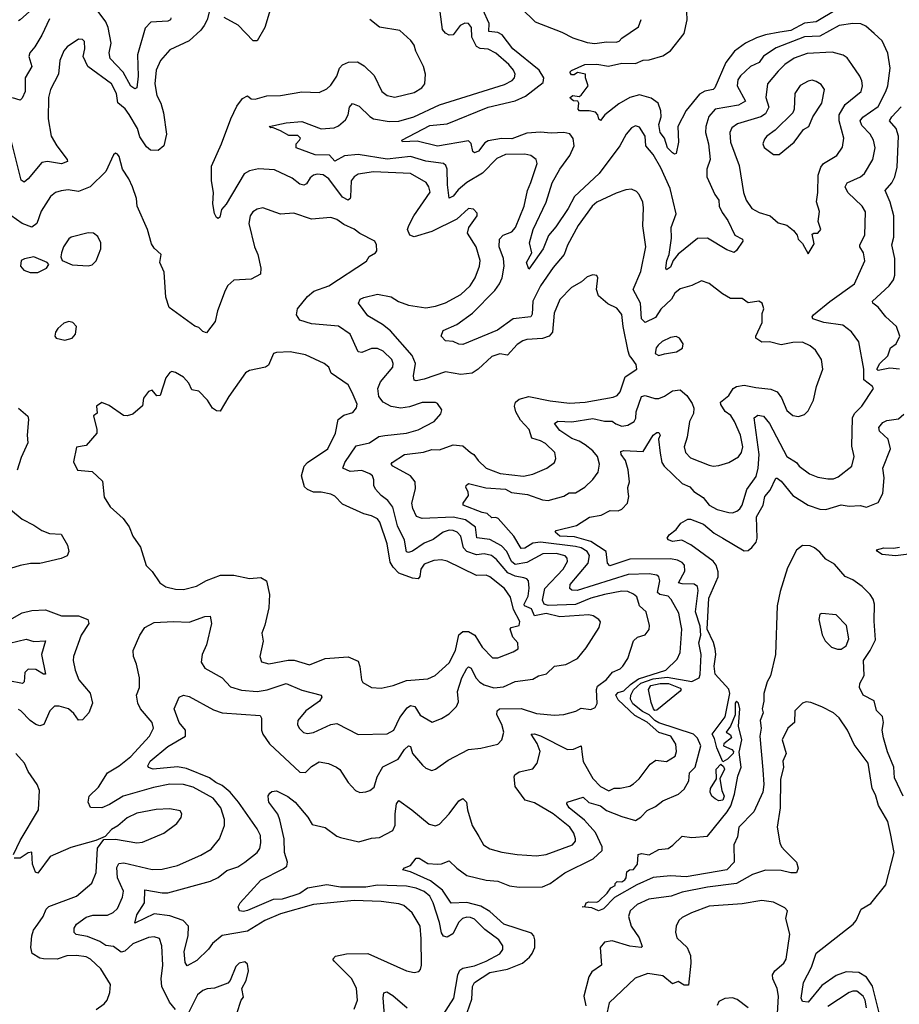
# Model space of a CAD drawing. Extents: x 1954683 to 2060285, y 904798 to 1016299.
# Tile 321 of 472: x 1986162 to 1990694, y 990573 to 995645. Entities that reach past the tile are written whole.
import ezdxf

# ---------------------------------------------------------------- set-up
doc = ezdxf.new("R2010")
doc.units = 0

msp = doc.modelspace()

# ---------------------------------------------------------------- linework, layer by layer
at = {"layer": '0CON10XD'}
for points in [[(1986309.3, 995775), (1986165, 995644.2), (1986155, 995639.4)], [(1987457.3, 995712.7), (1987424.7, 995605), (1987385, 995536), (1987365, 995536), (1987287.4, 995617.4), (1987215.9, 995655.9)], [(1987142.5, 995705), (1987128, 995645), (1987112, 995615), (1987095, 995592), (1987035, 995537.1), (1986935, 995490), (1986887.3, 995435), (1986865.3, 995384.7), (1986858.7, 995315), (1986868.9, 995255), (1986889.4, 995215), (1986902.3, 995165), (1986918.5, 995055), (1986905, 994996.2), (1986875, 994970.8), (1986835, 994972.5), (1986815, 994991.1), (1986781.5, 995041.5), (1986768.4, 995085), (1986725, 995157.5), (1986705, 995185.9), (1986667.3, 995217.3), (1986660.7, 995265), (1986634.5, 995314.5), (1986512.9, 995405), (1986489.4, 995455), (1986496.9, 995495), (1986495, 995532.5), (1986485, 995542.5), (1986465, 995544.2), (1986406.7, 995505), (1986388.8, 995485), (1986368.6, 995435), (1986361.8, 995365), (1986321.3, 995285), (1986310.9, 995245), (1986308.6, 995135), (1986324.7, 995045), (1986353.4, 994995), (1986406, 994925), (1986407.5, 994915), (1986376.4, 994903.6), (1986305, 994915.3), (1986275, 994908.9), (1986205, 994825.8), (1986185, 994808), (1986169.5, 994819.5), (1986111.7, 995051.7)], [(1986940, 995655), (1986939.4, 995645), (1986925, 995637.9), (1986836.9, 995633.1), (1986808.1, 995601.9), (1986769.2, 995465), (1986772.5, 995355), (1986765.3, 995294.7), (1986755, 995288.6), (1986735, 995303.1), (1986694.9, 995374.9), (1986627.9, 995445), (1986622.1, 995475), (1986632.3, 995525), (1986618.1, 995605), (1986605.2, 995635), (1986555, 995701.9)], [(1989232.7, 993562.7), (1989265, 993552), (1989295, 993556.8), (1989328.1, 993575), (1989337.1, 993592.9), (1989338.2, 993625), (1989366.4, 993703.6), (1989385, 993709.2), (1989435, 993694.7), (1989455, 993694.7), (1989484.3, 993705.7), (1989525, 993732.9), (1989565, 993738.9), (1989598.6, 993708.6), (1989627.4, 993667.4), (1989635.4, 993644.6), (1989634.1, 993615.9), (1989613.8, 993575), (1989600.8, 993495), (1989585.4, 993445), (1989592.2, 993415), (1989618.5, 993388.5), (1989715, 993350.5), (1989735, 993345.6), (1989765, 993348.9), (1989815.4, 993364.6), (1989865, 993393.3), (1989881.1, 993415), (1989887.6, 993445), (1989875.3, 993505), (1989844.6, 993575), (1989825.7, 993605.7), (1989797.4, 993627.4), (1989773.7, 993663.7), (1989773.1, 993675), (1989815, 993708.9), (1989838.6, 993745), (1989855, 993755.4), (1989895, 993762.3), (1989955, 993751.1), (1990032.4, 993742.4), (1990065, 993727.8), (1990087.8, 993697.8), (1990115, 993632.9), (1990145, 993605.6), (1990175, 993601.9), (1990205, 993611.1), (1990225, 993630.8), (1990251.8, 993685), (1990268.2, 993755), (1990300, 993845), (1990294, 993894), (1990262.7, 993942.7), (1990235.2, 993965.2), (1990195, 993983.9), (1990145, 993983.1), (1990085, 993970.5), (1990025, 993986.4), (1989985, 993984.4), (1989954.5, 994004.5), (1989954, 994015), (1989988, 994085), (1989988, 994132), (1989996.7, 994155), (1989987.5, 994185), (1989970, 994195), (1989915, 994186.7), (1989885, 994209.4), (1989825, 994208.4), (1989783.1, 994233.1), (1989715, 994287.1), (1989675, 994300.5), (1989625, 994275.6), (1989565, 994259.5), (1989537, 994237), (1989520, 994205), (1989465.2, 994154.8), (1989438.3, 994111.7), (1989385, 994084.8), (1989365.2, 994105), (1989360.3, 994185), (1989323.1, 994255), (1989362.7, 994347.3), (1989387.7, 994475), (1989373.1, 994583.1), (1989376.8, 994676.8), (1989372.5, 994705), (1989354.1, 994744.1), (1989340.5, 994760.5), (1989315, 994772), (1989285, 994769.2), (1989235, 994752.2), (1989135, 994704.6), (1989111.8, 994685), (1989039.7, 994585), (1988985, 994484.4), (1988967.8, 994435), (1988910.7, 994369.3), (1988845.5, 994274.5), (1988805.8, 994195), (1988802.4, 994127.6), (1988795.9, 994114.1), (1988705, 994104.1), (1988623.8, 994046.2), (1988445, 993971.9), (1988425, 993973.1), (1988395, 993987.5), (1988355, 993991.2), (1988333.3, 994015), (1988343.8, 994045), (1988415, 994075.5), (1988495, 994133.8), (1988609.7, 994250.3), (1988633.6, 994285), (1988647.3, 994315), (1988657.5, 994375), (1988654.8, 994415), (1988631.8, 994475), (1988633.6, 994515), (1988653.1, 994535), (1988696.7, 994553.3), (1988716.4, 994575), (1988760.3, 994685), (1988778.5, 994765), (1988795.8, 994805.8), (1988828.9, 994905), (1988822.5, 994925), (1988796.2, 994945), (1988765, 994953.1), (1988665, 994950.9), (1988620.4, 994929.6), (1988546.1, 994853.9), (1988465, 994806.3), (1988420.5, 994769.5), (1988395, 994736.4), (1988375, 994726.2), (1988366.3, 994795), (1988365.2, 994875.2), (1988357.9, 994895), (1988345, 994905.3), (1988255, 994917.3), (1988175, 994940.8), (1988055, 994927.3), (1987905, 994951.2), (1987835, 994943.8), (1987785, 994916.9), (1987757.4, 994947.4), (1987685, 994948.8), (1987586.7, 994985), (1987586, 995005), (1987603.3, 995025), (1987608.8, 995035), (1987595, 995049.2), (1987548.7, 995048.7), (1987505, 995073.3), (1987465, 995090), (1987455, 995087.5), (1987447.5, 995095), (1987535, 995113.2), (1987615, 995120.9), (1987715, 995082.7), (1987782.2, 995087.8), (1987805, 995098.8), (1987840.6, 995129.4), (1987853.4, 995155), (1987861.1, 995195), (1987876.9, 995213.1), (1987910.3, 995200.3), (1987965.8, 995145.8), (1987984.8, 995134.8), (1988065, 995120.7), (1988115, 995123.3), (1988193.1, 995145), (1988325, 995206.8), (1988659.1, 995310.9), (1988698.5, 995331.5), (1988711.2, 995345), (1988715.4, 995365), (1988705.3, 995385.3), (1988681.5, 995415), (1988615, 995473.4), (1988575, 995494.1), (1988535, 995497.3), (1988515, 995507.1), (1988491.1, 995555), (1988490, 995605), (1988475, 995625.6), (1988455, 995627.8), (1988430.8, 995615), (1988395, 995567.8), (1988375, 995565.4), (1988355, 995575.5), (1988340.4, 995595), (1988329.1, 995685)], [(1989253.9, 994995), (1989147.2, 994852.8), (1989020.5, 994735), (1988987.9, 994672.1), (1988925, 994578.5), (1988886.8, 994533.2), (1988859, 994465), (1988785, 994360), (1988772.7, 994395), (1988800, 994445), (1988788.8, 994495), (1988807.7, 994565), (1988875.3, 994705), (1988905.5, 994804.5), (1988944.7, 994875), (1988997.1, 994945), (1989019.1, 994995), (1989014, 995034), (1988996.6, 995056.6), (1988965, 995063.9), (1988900.7, 995060.7), (1988845.2, 995065.2), (1988775, 995060.4), (1988697.7, 995032.3), (1988645, 995032.5), (1988575, 995021.2), (1988558.3, 995011.7), (1988525, 994967.9), (1988505, 994959.4), (1988496.6, 994966.6), (1988488.3, 995008.3), (1988475, 995021.5), (1988315, 994993.6), (1988209.3, 995019.3), (1988135, 995016.2), (1988130, 995025), (1988275, 995099.5), (1988365, 995109.6), (1988575, 995195.2), (1988715, 995227.8), (1988768, 995252), (1988859, 995321), (1988862.1, 995345), (1988839.2, 995385), (1988702.9, 995495), (1988648, 995568), (1988625, 995579.2), (1988579.3, 995585), (1988580.8, 995625), (1988547.5, 995697.5)], [(1988745, 995704.5), (1988817.1, 995635), (1988955, 995581.5), (1989011.3, 995551.3), (1989085, 995527.3), (1989125, 995521.9), (1989185, 995531.6), (1989235, 995530), (1989250, 995535), (1989265, 995550), (1989350.6, 995609.4), (1989364.5, 995645.5)], [(1990371.9, 995698.1), (1990265.4, 995634.6), (1990205, 995627.3), (1990135, 995589.2), (1990079, 995581), (1990005, 995567.5), (1989958, 995552), (1989901.5, 995525), (1989845, 995482.8), (1989800, 995425), (1989743.5, 995295), (1989734.2, 995285.8), (1989692.8, 995277.2), (1989665, 995262.4), (1989595, 995177.9), (1989552.1, 995095), (1989556.2, 995015), (1989543.9, 994956.1), (1989535, 994953.3), (1989525, 994959.2), (1989499.4, 994985), (1989484.5, 995034.5), (1989461.8, 995065), (1989454.8, 995105), (1989466.2, 995145), (1989465.6, 995175.6), (1989451.3, 995215), (1989415, 995241.9), (1989355, 995257.9), (1989305, 995244.1), (1989248.9, 995211.1), (1989176, 995155), (1989155, 995126.2), (1989145, 995133.3), (1989140, 995155), (1989128.7, 995168.7), (1989095.4, 995175.4), (1989046.2, 995176.2), (1989040, 995185), (1989042.5, 995215), (1989037.5, 995225), (1989015, 995228), (1988999.2, 995239.2), (1988997.5, 995245), (1989011.2, 995255), (1989045, 995250), (1989055, 995256.2), (1989091.2, 995305), (1989077.5, 995345), (1989077.5, 995365), (1989036, 995374), (1989018.9, 995361.1), (1989005, 995361.8), (1988995.8, 995375), (1989005, 995384.2), (1989074.2, 995414.2), (1989135, 995416.8), (1989195, 995406.2), (1989265, 995421.8), (1989335, 995420.3), (1989375, 995437.3), (1989405, 995438.8), (1989475, 995458.9), (1989515, 995485.7), (1989585.5, 995575), (1989600.4, 995645), (1989599.5, 995685)], [(1986315, 995649.6), (1986275.2, 995565), (1986239.4, 995505), (1986214.1, 995475), (1986208.2, 995455), (1986224.7, 995405), (1986189.5, 995345), (1986190, 995275), (1986175, 995240.6), (1986165, 995231.1), (1986125, 995243.3)], [(1987793.3, 991795), (1987812, 991782), (1987855, 991716.2), (1987891.2, 991675), (1987915, 991664.2), (1987945, 991667.5), (1987966.7, 991675), (1987988.1, 991691.9), (1988003.1, 991745), (1988033.1, 991796.9), (1988111.8, 991835), (1988143.8, 991886.2), (1988165, 991904.4), (1988175, 991901.2), (1988185.6, 991865), (1988237.5, 991805), (1988255, 991789.2), (1988285, 991777.5), (1988305, 991784.3), (1988368.9, 991831.1), (1988475, 991886.5), (1988537.2, 991892.8), (1988625, 991912.9), (1988645.8, 991935), (1988655.7, 991975), (1988645.6, 992015), (1988620.3, 992065), (1988621.5, 992085), (1988634, 992095), (1988745, 992097.1), (1988825, 992071.8), (1988917.5, 992062.5), (1988965, 992066.2), (1989027.7, 992082.3), (1989055, 992099.4), (1989105, 992091.1), (1989127.7, 992102.3), (1989137, 992123), (1989134, 992195), (1989138.9, 992211.1), (1989185, 992245.9), (1989216.8, 992283.2), (1989255, 992301.1), (1989269.1, 992315), (1989295.7, 992354.3), (1989325, 992445.7), (1989345, 992464.4), (1989385, 992476), (1989405, 992503.8), (1989407.5, 992525), (1989388.9, 992595), (1989355.8, 992625.8), (1989341.4, 992671.4), (1989325, 992686.2), (1989295, 992699.4), (1989265, 992701.4), (1989174.8, 992684.8), (1989105, 992664.8), (1989025, 992632.3), (1988885, 992627.9), (1988865, 992634.3), (1988855.2, 992655), (1988867, 992715), (1988962.2, 992815), (1988984, 992855), (1988982.1, 992872.1), (1988972.5, 992882.5), (1988926, 992895), (1988856.8, 992893.2), (1988775, 992849), (1988715, 992839), (1988695, 992853.8), (1988672.1, 992905), (1988645, 992935.2), (1988585, 992967.6), (1988516.9, 992976.9), (1988510.2, 993030.2), (1988459.3, 993069.3), (1988395, 993083.4), (1988235, 993075.4), (1988206.5, 993086.5), (1988187.6, 993127.6), (1988182.2, 993155), (1988201.7, 993228.3), (1988199.1, 993265), (1988175.3, 993295.3), (1988084, 993345), (1988076, 993355), (1988080.8, 993365), (1988144.1, 993405.9), (1988242, 993418), (1988285, 993430.4), (1988325, 993429.6), (1988395, 993454.6), (1988445, 993449.3), (1988484.4, 993415), (1988501.5, 993405), (1988523.9, 993373.9), (1988564.5, 993335), (1988636.7, 993306.7), (1988756.9, 993293.1), (1988805, 993304.7), (1988877.1, 993335), (1988916.7, 993365), (1988924.4, 993385), (1988918.9, 993415), (1988871.6, 993461.6), (1988846.1, 993476.1), (1988800, 993490), (1988787.7, 993535), (1988742.9, 993582.9), (1988718.7, 993625), (1988711.2, 993655), (1988716.5, 993675), (1988735, 993690.5), (1988785, 993703.9), (1988895, 993681.8), (1988995, 993669.8), (1989075, 993674.2), (1989219.8, 993700.2), (1989240, 993710), (1989255, 993727.5), (1989282.1, 993805), (1989341.4, 993845), (1989338.5, 993868.5), (1989317.9, 993897.9), (1989304.7, 993914.7), (1989297.5, 993937.5), (1989270.8, 994065), (1989265, 994125.8), (1989239, 994159), (1989191.7, 994181.7), (1989143.5, 994223.5), (1989134.3, 994255), (1989141.2, 994315), (1989135, 994326.7), (1989115, 994331.2), (1989085, 994321.2), (1989056.7, 994295), (1989005, 994265.6), (1988945, 994204.2), (1988916.5, 994133.5), (1988907.2, 994035), (1988889.4, 994015), (1988855, 994002.5), (1988775, 993998), (1988755, 993991.5), (1988725, 993971.8), (1988675, 993916.7), (1988635, 993923.2), (1988595, 993911.1), (1988524.7, 993845.3), (1988494, 993825), (1988435, 993817.5), (1988355, 993830.6), (1988245, 993792.8), (1988205, 993784.5), (1988195, 993788), (1988191.2, 993811.2), (1988201.1, 993875), (1988183.4, 993915), (1988072.9, 994042.9), (1988031.5, 994075), (1987955, 994120), (1987906.7, 994185), (1987916.7, 994205), (1987935.5, 994214.5), (1988005, 994230.9), (1988075, 994218.2), (1988112.8, 994192.8), (1988165, 994174.7), (1988255, 994161.2), (1988305, 994170), (1988355, 994187.5), (1988435, 994229.1), (1988482.7, 994275), (1988507.9, 994315), (1988530.4, 994375), (1988534.6, 994405), (1988514.6, 994475), (1988469.6, 994545), (1988475.4, 994574.6), (1988518.8, 994635), (1988518.3, 994648.3), (1988499.2, 994669.2), (1988475, 994672.5), (1988415, 994618.5), (1988285, 994553.8), (1988195, 994526.2), (1988171.4, 994535), (1988159.2, 994565), (1988166, 994585), (1988191.8, 994635), (1988276.1, 994756.1), (1988270.4, 994785), (1988255.8, 994805.8), (1988175, 994852.5), (1987985, 994861.8), (1987905, 994848.9), (1987884.3, 994835.7), (1987870, 994815), (1987866.9, 994733.1), (1987865, 994723.8), (1987854.2, 994715.8), (1987825, 994731.1), (1987755, 994826.1), (1987725, 994845.8), (1987695, 994849.6), (1987675.3, 994844.7), (1987658.9, 994831.1), (1987639.5, 994800.5), (1987625, 994792.7), (1987605, 994798.5), (1987565, 994828.1), (1987475, 994872), (1987392.5, 994877.5), (1987345, 994867.5), (1987318.1, 994851.9), (1987225, 994695.7), (1987201.7, 994668.3), (1987192.3, 994627.7), (1987185, 994621.2), (1987175, 994626.7), (1987165, 994647.5), (1987157.3, 994697.3), (1987160.6, 994755), (1987150.7, 994815), (1987149.5, 994890.5), (1987201.4, 995005), (1987250, 995135), (1987280.7, 995199.3), (1987310.4, 995239.6), (1987335, 995252.9), (1987355, 995238.1), (1987375, 995235.5), (1987435, 995252.9), (1987505, 995255.5), (1987615, 995274.5), (1987705, 995270), (1987745, 995290), (1987765, 995308), (1987795, 995354.2), (1987809.2, 995395), (1987825, 995413.5), (1987856.4, 995426.4), (1987902.3, 995427.7), (1987937.3, 995407.3), (1987987.9, 995357.9), (1988026.9, 995275), (1988055, 995254.5), (1988095, 995246.5), (1988195, 995270.6), (1988234, 995295), (1988249.4, 995315), (1988252.5, 995365), (1988242.9, 995405), (1988203.4, 995483.4), (1988195, 995513.3), (1988177.9, 995537.9), (1988120.3, 995590.3), (1988015, 995606.2), (1987965.9, 995645.9)], [(1988455, 990496.9), (1988490.9, 990599.1), (1988495.7, 990665), (1988504.7, 990685), (1988585, 990736.1), (1988675.9, 990754.1), (1988752.2, 990785), (1988788.4, 990815), (1988802.8, 990835), (1988815.9, 990865), (1988815.9, 990905), (1988810.7, 990925), (1988799.3, 990939.3), (1988655.9, 990985.9), (1988585, 991050.7), (1988538.5, 991078.5), (1988465, 991097), (1988385, 991093.5), (1988341.1, 991161.1), (1988279.3, 991209.3), (1988175, 991256.2), (1988136.7, 991265), (1988145, 991276.2), (1988175, 991287.5), (1988205, 991325.6), (1988220, 991325), (1988265, 991299.2), (1988315, 991295.6), (1988335, 991296.9), (1988375, 991312.5), (1988413.8, 991273.8), (1988465, 991236.7), (1988565, 991212.2), (1988625, 991206.6), (1988685, 991183.6), (1988735, 991177.2), (1988855, 991178.5), (1988895, 991194.6), (1988969.8, 991250.2), (1989117.2, 991322.8), (1989163.8, 991365), (1989163.6, 991385), (1989128.6, 991458.6), (1989071.6, 991521.6), (1988992.5, 991585), (1988980.8, 991605), (1988983.3, 991615), (1989065, 991640.6), (1989095, 991612.5), (1989154.2, 991595), (1989185, 991570.9), (1989265, 991540.4), (1989335, 991520), (1989362.7, 991537.3), (1989395, 991571.5), (1989438, 991592), (1989475, 991620.6), (1989555.6, 991655), (1989585, 991680.5), (1989610, 991725), (1989612.3, 991765), (1989641.8, 991795), (1989672, 991905), (1989655, 991944.6), (1989634.1, 991964.1), (1989455, 992023.7), (1989435, 992035.5), (1989405, 992063.7), (1989371.3, 992081.3), (1989321.5, 992121.5), (1989308.8, 992145), (1989310.1, 992165), (1989325, 992193.1), (1989363.1, 992226.9), (1989425, 992249.9), (1989497.9, 992257.9), (1989625, 992236.3), (1989662.9, 992255), (1989668.5, 992271.5), (1989673.9, 992375), (1989661, 992435), (1989670.6, 992475), (1989668.3, 992521.7), (1989643.9, 992595), (1989656.9, 992705), (1989654.5, 992725), (1989637.7, 992737.7), (1989575, 992738.8), (1989555.5, 992745), (1989589.4, 992805), (1989588, 992835), (1989575, 992849.6), (1989551, 992861), (1989515, 992867.2), (1989305, 992866.9), (1989201.9, 992831.9), (1989190, 992845), (1989184.2, 992905), (1989105, 992957.8), (1989020.9, 992980.9), (1988945, 992984.5), (1988920, 993005), (1988925.9, 993014.1), (1989030.8, 993039.2), (1989097, 993083), (1989157.4, 993092.6), (1989205, 993116.4), (1989245, 993114.4), (1989265, 993124.2), (1989294.3, 993155), (1989300.2, 993189.8), (1989296.6, 993213.4), (1989295.4, 993235), (1989303.8, 993265), (1989297, 993327), (1989283.1, 993375), (1989260.4, 993405), (1989260, 993420), (1989275, 993426.7), (1989375, 993421.4), (1989426.5, 993505), (1989445, 993519.2), (1989455, 993519.5), (1989461.5, 993505), (1989452.5, 993485), (1989461.7, 993411.7), (1989470.6, 993365), (1989482.1, 993345), (1989575, 993255.4), (1989615, 993238.2), (1989634.5, 993215), (1989684.2, 993184.2), (1989715, 993143.6), (1989755, 993122.5), (1989815, 993106.4), (1989835, 993105.6), (1989856.1, 993113.9), (1989872.5, 993125), (1989885, 993144), (1989908.8, 993225), (1989957.2, 993292.8), (1989967.6, 993335), (1989971.3, 993405), (1989945.5, 993594.5), (1989965, 993607.3), (1989995, 993603.1), (1990025, 993565.6), (1990114.7, 993395), (1990164.4, 993365), (1990178.6, 993345), (1990232, 993305), (1990275, 993288.5), (1990325, 993279.4), (1990355, 993280.5), (1990379.8, 993290.2), (1990449.4, 993345), (1990462.2, 993395), (1990448.9, 993448.9), (1990452.9, 993595), (1990463.6, 993616.4), (1990501.4, 993655), (1990561.2, 993745), (1990556.2, 993755), (1990510.9, 993790.9), (1990510.8, 993845), (1990485.8, 993985), (1990447, 994037), (1990402.4, 994072.4), (1990305, 994086.1), (1990248.1, 994105), (1990244.4, 994115), (1990252.5, 994125), (1990336.2, 994193.8), (1990462.5, 994285), (1990516.9, 994403.1), (1990510.4, 994445), (1990490.4, 994475), (1990490, 994485), (1990516.7, 994535), (1990520.4, 994655), (1990502.9, 994685), (1990428.8, 994755), (1990415.5, 994785), (1990425, 994805.6), (1990493.6, 994836.4), (1990515, 994852.5), (1990558.5, 994925), (1990570.4, 994985), (1990561.5, 995025), (1990544.6, 995055), (1990500.3, 995100.3), (1990492.7, 995125), (1990506, 995144), (1990585, 995197.7), (1990625.2, 995274.8), (1990634.7, 995305), (1990647.3, 995395), (1990635, 995473.3), (1990605, 995535.8), (1990565, 995574.4), (1990522.1, 995612.1), (1990495, 995623.6), (1990455, 995626.2), (1990385, 995615.8), (1990285, 995559.8), (1990205, 995557.6), (1990058.8, 995501.2), (1989995, 995458), (1989971.8, 995425), (1989926.6, 995403.4), (1989875, 995356.7), (1989862.8, 995335), (1989859.1, 995305), (1989901.5, 995225), (1989865, 995204.8), (1989745, 995183.8), (1989712.9, 995147.1), (1989697.1, 995095), (1989695.4, 995065), (1989711.6, 995005), (1989719.6, 994925), (1989702.3, 994875), (1989702.7, 994835), (1989744, 994745), (1989764.1, 994715), (1989765.9, 994685), (1989781.4, 994651.4), (1989811.2, 994611.2), (1989846, 994536), (1989886.5, 994515), (1989888.2, 994505), (1989855, 994456.2), (1989843.3, 994446.7), (1989805, 994460), (1989705, 994519.2), (1989655, 994518.5), (1989555, 994438.2), (1989528.6, 994405), (1989515, 994370), (1989495, 994356.2), (1989491.1, 994365), (1989496.3, 994405), (1989507.9, 994435), (1989519.5, 994520.5), (1989518.9, 994575), (1989543.8, 994645), (1989513.9, 994775), (1989465, 994882.3), (1989425, 994951.5), (1989388.4, 994995), (1989383.8, 995045), (1989355, 995091.4), (1989335, 995098.6), (1989315, 995087.5), (1989287.5, 995055), (1989253.9, 994995)], [(1990225, 994440), (1990255, 994490), (1990245, 994540), (1990253.8, 994546.2), (1990275, 994546.2), (1990290, 994565), (1990276.7, 994605), (1990283.6, 994656.4), (1990266.9, 994706.9), (1990274.5, 994755), (1990275.3, 994845), (1990290, 994885), (1990304, 994905), (1990371.4, 994945), (1990401.7, 994988.3), (1990408.7, 995035), (1990384.8, 995125), (1990383.6, 995155), (1990415, 995208.7), (1990496.9, 995275), (1990504.6, 995305), (1990500.2, 995330.2), (1990490.5, 995355), (1990449.1, 995415), (1990425, 995448.1), (1990405, 995462.7), (1990347.3, 995477.3), (1990218.8, 995471.2), (1990152.4, 995447.6), (1990104.8, 995415.2), (1990069.5, 995380.5), (1990015.5, 995315), (1990006, 995244), (1990022, 995195), (1990005, 995160.7), (1989980.6, 995145), (1989860.6, 995109.4), (1989831.2, 995088.8), (1989820.6, 995065), (1989824.7, 995015), (1989869.1, 994895), (1989891.5, 994755), (1989904.5, 994715), (1989935, 994672.2), (1989971.4, 994651.4), (1990028.8, 994635), (1990069.5, 994599.5), (1990115, 994586.7), (1990149.5, 994559.5), (1990167.5, 994535), (1990172.5, 994515), (1990195, 994492.5), (1990225, 994440)], [(1990075, 994950.6), (1990152, 995015), (1990200.3, 995079.7), (1990227.5, 995095), (1990249.2, 995145), (1990295.6, 995215), (1990308.6, 995285), (1990290.7, 995310.7), (1990265, 995327.1), (1990245, 995333.1), (1990225, 995329.4), (1990183.5, 995306.5), (1990156.5, 995265), (1990152.2, 995185), (1990144.6, 995165.4), (1990054.3, 995075.7), (1990010.8, 995045), (1989999.7, 995030.3), (1989991.4, 995005), (1989997.1, 994987.1), (1990045, 994951.1), (1990075, 994950.6)], [(1990695, 993845.6), (1990645, 993850.7), (1990585, 993837.7), (1990578.2, 993845), (1990594.5, 993875), (1990635.8, 993914.2), (1990648.2, 993955), (1990678.2, 993975), (1990696.4, 994015), (1990680, 994065), (1990625.4, 994115), (1990585.4, 994165), (1990557.5, 994185), (1990555.5, 994195), (1990641.2, 994275), (1990663.8, 994305), (1990671.5, 994328.5), (1990671.6, 994415), (1990654.7, 994485.3), (1990665.9, 994525), (1990665.9, 994635), (1990647.3, 994705), (1990621.8, 994765), (1990655.3, 994805), (1990670.9, 994835), (1990682.9, 994885), (1990689.8, 995045), (1990677.3, 995085), (1990644.2, 995125), (1990655.2, 995145), (1990704.1, 995195.9)], [(1986965, 990546.4), (1986934.1, 990584.1), (1986894.8, 990665), (1986890.8, 990705), (1986899.7, 990775), (1986893.4, 990873.4), (1986881.4, 990911.4), (1986855, 990921.4), (1986825, 990917.3), (1986744.4, 990885), (1986703.5, 990846.5), (1986685, 990841.4), (1986645, 990870), (1986605.8, 990875.8), (1986575, 990897.1), (1986511.5, 990921.5), (1986453.2, 990933.2), (1986443.2, 990943.2), (1986442.5, 990965), (1986454.5, 990985), (1986505, 991021.1), (1986538.5, 991031.5), (1986615, 991032), (1986643.3, 991046.7), (1986665, 991066.7), (1986692, 991125), (1986695.9, 991155), (1986666, 991225), (1986662.3, 991277.7), (1986672.4, 991297.6), (1986698.3, 991301.7), (1986845, 991268.2), (1986895, 991269.6), (1986975, 991287.3), (1987095, 991341.8), (1987147.6, 991372.4), (1987191.9, 991425), (1987216.7, 991493.3), (1987216.6, 991525), (1987197.9, 991585), (1987158.7, 991635), (1987055, 991690.8), (1987005, 991705.6), (1986935, 991707.6), (1986850.6, 991689.4), (1986695.2, 991644.8), (1986625, 991601.9), (1986585, 991584.7), (1986526.2, 991586.2), (1986514.4, 991614.4), (1986518.9, 991645), (1986567.7, 991692.3), (1986614.1, 991765.9), (1986675, 991801.8), (1986735, 991848.9), (1986831.2, 991955), (1986851.2, 991995), (1986844.4, 992025), (1986783.6, 992095), (1986770, 992125), (1986763.1, 992165), (1986778.5, 992205), (1986778.5, 992255), (1986763.6, 992325), (1986748.2, 992365), (1986747.1, 992395), (1986780, 992475), (1986806.7, 992515), (1986855, 992540.6), (1986955, 992545.4), (1987035, 992541.2), (1987115, 992570), (1987143, 992573), (1987150, 992535), (1987124, 992425), (1987101.3, 992375), (1987096.5, 992335), (1987115.7, 992305), (1987204.2, 992254.2), (1987248.4, 992208.4), (1987305, 992191.9), (1987385, 992184.8), (1987437.4, 992192.6), (1987535, 992225.3), (1987615, 992191.8), (1987715.5, 992165.5), (1987718.1, 992155), (1987706.7, 992135), (1987635.6, 992085), (1987595.7, 992035), (1987592.5, 992015), (1987602, 991995), (1987623.4, 991973.4), (1987645, 991967.5), (1987675, 991972.9), (1987764.7, 992015.3), (1987795, 992019.5), (1987905, 991962.5), (1988055, 991966.2), (1988089.1, 991985), (1988120.1, 992049.9), (1988159, 992101), (1988175, 992111.9), (1988197.9, 992107.9), (1988225, 992063.3), (1988287.3, 992027.3), (1988335, 992045.6), (1988375, 992069.4), (1988413, 992107), (1988422, 992132), (1988417.6, 992185), (1988440.2, 992255), (1988465, 992303.6), (1988475, 992311.3), (1988488.7, 992305), (1988511.8, 992255), (1988532.2, 992232.2), (1988555, 992218.7), (1988605, 992203.4), (1988655, 992209.1), (1988715, 992235.4), (1988805, 992247.8), (1988835, 992264.3), (1988876.7, 992275), (1988917.5, 992315), (1988975, 992322.9), (1989036.2, 992355), (1989080.3, 992409.7), (1989147.5, 992515), (1989153.9, 992543.9), (1989146.2, 992555), (1989116.7, 992575), (1989095, 992580), (1988945, 992569), (1988875, 992585.7), (1988814.6, 992575), (1988799.5, 992609.5), (1988762.4, 992625), (1988761, 992635), (1988781.6, 992675), (1988787.3, 992717.3), (1988782.7, 992755), (1988775.3, 992765.3), (1988759.3, 992770.7), (1988715, 992778.6), (1988676.3, 992796.3), (1988618.2, 992865), (1988592.5, 992885), (1988555, 992893.5), (1988515, 992888.1), (1988465, 992905.7), (1988447.9, 992925), (1988434.2, 992985), (1988416, 993005), (1988395, 993014.3), (1988375, 993015.2), (1988344.6, 993005.4), (1988292.1, 992967.9), (1988245, 992947.9), (1988185, 992907.1), (1988165, 992900.6), (1988154.2, 992904.2), (1988143.7, 992963.7), (1988108, 993038), (1988083.9, 993133.9), (1988058.7, 993168.7), (1988023.8, 993195), (1987995, 993226.7), (1987986.2, 993245), (1987987.3, 993275), (1987979.2, 993295), (1987966.3, 993306.3), (1987925, 993322.6), (1987865, 993318), (1987827.1, 993335), (1987836.8, 993365), (1987895, 993450), (1987965, 993466), (1988012.7, 993497.3), (1988043.9, 993503.9), (1988155, 993516), (1988215, 993532.3), (1988298, 993575), (1988332.5, 993615), (1988337.5, 993635), (1988315, 993667.5), (1988303.8, 993673.8), (1988235, 993672.5), (1988169.8, 993650.2), (1988125, 993644.8), (1988075, 993652.4), (1988035, 993675.4), (1988012.5, 993705), (1988007.3, 993745), (1988021, 993779), (1988084.5, 993855), (1988086.9, 993875), (1988079.2, 993895), (1988035, 993937.7), (1988005, 993952), (1987975, 993951.1), (1987925, 993931.6), (1987905.7, 993935), (1987865, 994025.5), (1987805, 994067.1), (1987665, 994079.3), (1987605, 994096.7), (1987588.5, 994125), (1987592.5, 994155), (1987645, 994219.2), (1987677, 994247), (1987755, 994274.6), (1987948.3, 994401.7), (1987963.3, 994425), (1987995.6, 994444.4), (1988002, 994455), (1988000.8, 994485), (1987992, 994505), (1987915, 994543.3), (1987885, 994566.4), (1987831.1, 994591.1), (1987795, 994615.4), (1987765, 994626.4), (1987665, 994618.1), (1987575, 994649.2), (1987505, 994643.1), (1987414.3, 994675.7), (1987385, 994669.4), (1987363.1, 994655), (1987348.9, 994635), (1987342.7, 994595), (1987371.5, 994475), (1987389.1, 994435), (1987404.4, 994365), (1987402, 994335), (1987355, 994309.1), (1987265, 994303.6), (1987234.3, 994275.7), (1987220.4, 994249.6), (1987180.6, 994145), (1987168.7, 994091.3), (1987125, 994032.5), (1987105, 994038.8), (1987085, 994058.8), (1987065, 994066.2), (1986932.2, 994162.2), (1986914.3, 994215.7), (1986905.6, 994345), (1986883.8, 994395), (1986890.8, 994435), (1986855, 994467.5), (1986840.6, 994490.6), (1986820.6, 994565), (1986767.5, 994685), (1986763.8, 994725), (1986743.6, 994783.6), (1986724.7, 994824.7), (1986690.8, 994875), (1986675, 994940), (1986665, 994952.5), (1986655, 994957.5), (1986645, 994950), (1986606.1, 994863.9), (1986525.3, 994784.7), (1986465, 994761.1), (1986412, 994768), (1986375, 994764.5), (1986345.4, 994754.6), (1986321.1, 994735), (1986271.8, 994658.2), (1986250, 994595), (1986225, 994576.2), (1986175, 994595.9), (1986116, 994636)], [(1986515, 994378), (1986535, 994382), (1986555, 994403.3), (1986580.6, 994465), (1986580, 994495), (1986565, 994528), (1986542.5, 994545), (1986515, 994548), (1986427.5, 994525), (1986415, 994516.2), (1986388, 994475), (1986376.7, 994445), (1986373.3, 994423.3), (1986380, 994405), (1986432.7, 994382.7), (1986515, 994378)], [(1986255, 994342.9), (1986300, 994365), (1986312.5, 994385), (1986302.5, 994395), (1986235, 994424.2), (1986185.8, 994414.2), (1986170, 994405), (1986166.2, 994375), (1986183.8, 994355), (1986215, 994342.9), (1986255, 994342.9)], [(1986395, 993993.8), (1986432.5, 994005), (1986448.8, 994025), (1986453.8, 994065), (1986435, 994086), (1986415, 994090), (1986388.8, 994081.2), (1986358.8, 994055), (1986346.7, 994035), (1986342.5, 994015), (1986350, 994005), (1986395, 993993.8)], [(1989455, 993916), (1989485, 993924.2), (1989545.7, 993934.3), (1989576.4, 993953.6), (1989580, 993975), (1989561.2, 994005), (1989545, 994012.5), (1989515, 994007.5), (1989472.6, 993987.4), (1989450.9, 993969.1), (1989441.1, 993955), (1989436.7, 993925), (1989455, 993916)], [(1988025, 992201.9), (1988085.4, 992214.6), (1988155, 992240.9), (1988265, 992250), (1988303.2, 992266.8), (1988375, 992331.9), (1988407.1, 992395), (1988425, 992476.2), (1988445, 992494.4), (1988475, 992493.8), (1988506.2, 992475), (1988545, 992412.5), (1988597.6, 992357.6), (1988625, 992357.8), (1988705, 992388.8), (1988729.5, 992405), (1988728, 992435), (1988702.7, 992465), (1988688.2, 992505), (1988693.8, 992515), (1988735, 992523.9), (1988739.1, 992545), (1988706.5, 992606.5), (1988691.2, 992671.2), (1988659.5, 992715), (1988585, 992775.9), (1988565, 992783.3), (1988515, 992782.6), (1988365, 992856.2), (1988335, 992862.3), (1988295, 992858.8), (1988245, 992840), (1988229.2, 992815), (1988223.1, 992776.9), (1988215, 992764.5), (1988185, 992767.8), (1988115, 992793.2), (1988085.3, 992825), (1988071.5, 992851.5), (1988055.3, 992945), (1988017.6, 993057.6), (1988005, 993074.3), (1987975, 993089.4), (1987935, 993099.4), (1987825, 993150), (1987785, 993190), (1987765, 993201.2), (1987715, 993210.8), (1987675, 993210.8), (1987645, 993224.4), (1987628.9, 993238.9), (1987614.4, 993295), (1987627.5, 993345), (1987645.4, 993364.6), (1987749.4, 993435), (1987788.2, 993515), (1987802.5, 993585), (1987832, 993608), (1987877.9, 993622.1), (1987897.1, 993645), (1987900, 993665), (1987874.4, 993725), (1987855, 993764), (1987766.2, 993825), (1987755, 993856), (1987730, 993875), (1987635, 993919.4), (1987555, 993934), (1987485, 993931.2), (1987470, 993925), (1987443.6, 993866.4), (1987427.5, 993855), (1987345, 993837.8), (1987325, 993825.6), (1987238.9, 993705), (1987195, 993628.8), (1987175, 993630), (1987155, 993644), (1987128.9, 993685), (1987085, 993730.9), (1987049.1, 993739.1), (1987033.2, 993773.2), (1987005, 993803.3), (1986965, 993828.6), (1986945, 993832.9), (1986935, 993828.6), (1986915, 993800.6), (1986885, 993710), (1986868, 993708), (1986845, 993736), (1986825, 993730), (1986800, 993695), (1986794.3, 993655.7), (1986745, 993614), (1986715, 993604.2), (1986696.1, 993606.1), (1986622.5, 993657.5), (1986585, 993672.5), (1986557.5, 993655), (1986561.7, 993618.3), (1986542.5, 993605), (1986560, 993535), (1986559.5, 993515), (1986505, 993451.4), (1986455, 993442.5), (1986438.3, 993368.3), (1986460, 993325), (1986535, 993317.5), (1986588.8, 993268.8), (1986596.7, 993185), (1986627.5, 993135), (1986695, 993076.2), (1986725, 993033.3), (1986744.5, 992984.5), (1986785, 992927.5), (1986813.9, 992833.9), (1986845, 992802), (1986884.4, 992745), (1986915, 992723.5), (1986965, 992712.1), (1987005, 992710.5), (1987072.8, 992727.2), (1987125, 992756.7), (1987196.8, 992783.2), (1987265, 992784.2), (1987345, 992766), (1987405, 992772), (1987434, 992755), (1987448.9, 992685), (1987445.5, 992615), (1987425.6, 992525.6), (1987410, 992485), (1987415.8, 992444.2), (1987399.2, 992365), (1987407.1, 992337.1), (1987445, 992327.5), (1987544.7, 992345.3), (1987575.4, 992345.4), (1987655, 992321.4), (1987735.4, 992354.6), (1987855, 992362.2), (1987905, 992340), (1987915, 992312.5), (1987922.5, 992245), (1987930.2, 992230.2), (1987975, 992204.4), (1988025, 992201.9)], [(1986155, 993643.8), (1986203.5, 993603.5), (1986207.3, 993585), (1986199.4, 993505), (1986203.3, 993465), (1986169.7, 993390.3), (1986149.5, 993325)], [(1988316.2, 990475), (1988399.4, 990605), (1988419.8, 990725), (1988430.4, 990749.6), (1988445, 990758.8), (1988505, 990770.5), (1988565.5, 990795), (1988635, 990833.8), (1988651.5, 990855), (1988651.1, 990875), (1988630.6, 990905), (1988558.1, 990958.1), (1988505, 991012), (1988485, 991019.8), (1988465, 991021.8), (1988442.7, 991015), (1988425, 990995.5), (1988393.8, 990936.2), (1988365, 990919.6), (1988345, 990923.5), (1988335, 990942), (1988324.8, 990995), (1988292.5, 991095), (1988275, 991130.3), (1988245, 991153.9), (1988205, 991172.1), (1988155, 991182.1), (1988005, 991187.4), (1987945, 991177.3), (1987815, 991176.2), (1987745, 991188.8), (1987645, 991172.1), (1987605.8, 991144.2), (1987575, 991132.7), (1987514, 991115), (1987467.1, 991112.9), (1987335, 991055.6), (1987315, 991050.6), (1987295, 991054), (1987288, 991075), (1987298, 991095), (1987405, 991213.1), (1987519.9, 991270.1), (1987537.9, 991285), (1987540.9, 991305), (1987526.4, 991355), (1987523.9, 991425), (1987502.9, 991522.9), (1987492.1, 991552.1), (1987446.2, 991615), (1987443.8, 991626.2), (1987442.5, 991647.5), (1987450, 991660), (1987460.7, 991669.3), (1987485, 991673.3), (1987543.1, 991643.1), (1987581.4, 991615), (1987646.4, 991536.4), (1987669.1, 991499.1), (1987735, 991484.3), (1987795, 991439.4), (1987815, 991431.9), (1987909.5, 991410.5), (1987975, 991428.8), (1988015, 991432.1), (1988085, 991469.2), (1988097.1, 991495), (1988096, 991555), (1988103.5, 991606.5), (1988115, 991622.5), (1988183.1, 991575), (1988271.1, 991501.1), (1988305, 991493.1), (1988325, 991500.8), (1988375.3, 991554.7), (1988425, 991621.4), (1988445, 991632.5), (1988464.5, 991614.5), (1988469.6, 991575), (1988493.3, 991493.3), (1988527.1, 991437.1), (1988550.8, 991395), (1988584.6, 991374.6), (1988646.2, 991356.2), (1988724.6, 991344.6), (1988825, 991338.5), (1988875, 991344), (1989010.6, 991395), (1989025, 991414), (1989025.5, 991425), (1989016.4, 991455), (1988996.6, 991485), (1988910, 991555), (1988815, 991610.6), (1988767.1, 991625), (1988714.4, 991695), (1988708.9, 991745), (1988712.9, 991755), (1988735, 991771.1), (1988805, 991785.5), (1988828.9, 991815), (1988843.8, 991875), (1988827.3, 991917.3), (1988797.5, 991965), (1988813.8, 991966.2), (1988846.1, 991956.1), (1988985, 991885.6), (1989015, 991887.3), (1989055, 991904), (1989059.7, 991860.3), (1989065, 991824.5), (1989115, 991735.5), (1989154.6, 991695), (1989197.5, 991672.5), (1989225, 991686.2), (1989256.1, 991686.1), (1989305, 991696.7), (1989325, 991708.8), (1989353.8, 991735), (1989410.3, 991809.7), (1989438.8, 991831.2), (1989495, 991823.6), (1989538.8, 991851.2), (1989546.2, 991875), (1989542.8, 991912.8), (1989517.3, 991955), (1989455, 991973.6), (1989395, 992025.8), (1989330.6, 992060.6), (1989245, 992140.9), (1989234, 992165), (1989245, 992178.9), (1989275, 992187.8), (1989309.2, 992220.8), (1989351, 992249), (1989490.5, 992295), (1989549.5, 992350.5), (1989564.6, 992385), (1989573.7, 992505), (1989568.7, 992531.3), (1989558.1, 992588.1), (1989519, 992659), (1989503.3, 992675), (1989460, 992685), (1989448.8, 992695), (1989460.4, 992755), (1989455.5, 992775), (1989445, 992784.4), (1989405, 992790.8), (1989297.2, 992787.2), (1989035, 992704.8), (1989006.2, 992706.2), (1988995.7, 992715), (1988998.8, 992735), (1989090.4, 992845), (1989097.7, 992885), (1989085, 992906.1), (1989055, 992923.9), (1989025, 992932), (1988845, 992953.5), (1988805, 992948), (1988765, 992922), (1988745, 992920.9), (1988707.1, 992985), (1988627.5, 993075), (1988615, 993080.7), (1988595, 993078.8), (1988571.1, 993101.1), (1988545, 993106.8), (1988447.5, 993145), (1988446.9, 993155), (1988473.5, 993195), (1988473.4, 993213.4), (1988460.8, 993235), (1988461.9, 993245), (1988475, 993256.2), (1988564, 993234), (1988665, 993227), (1988695, 993209.1), (1988778.5, 993198.5), (1988855, 993171.1), (1988885, 993168.2), (1988965, 993191.1), (1988992.9, 993207.1), (1989025, 993208.1), (1989073.3, 993236.7), (1989115, 993277.1), (1989142.2, 993315), (1989148.7, 993355), (1989138.2, 993395), (1989115.4, 993425), (1989074.6, 993455), (1989045, 993474.3), (1989007.1, 993487.1), (1988945, 993528.4), (1988918.1, 993565), (1988935, 993576.4), (1989006.1, 993573.9), (1989115, 993590.5), (1989175, 993576.5), (1989215, 993576.7), (1989232.7, 993562.7)], [(1990713.5, 991645), (1990670.1, 991740.1), (1990665.5, 991795), (1990632.8, 991872.8), (1990612.5, 991945), (1990606.6, 991985), (1990613.2, 992025), (1990608.2, 992055), (1990576.9, 992086.9), (1990565, 992136.9), (1990508, 992165), (1990489.2, 992205), (1990491.5, 992225), (1990512.7, 992267.3), (1990510.3, 992345), (1990543.7, 992395), (1990571.2, 992451.2), (1990564, 992546), (1990566.1, 992635), (1990559.5, 992659.5), (1990544.5, 992685), (1990502.2, 992725), (1990455, 992759.6), (1990415, 992777.7), (1990359.6, 992839.6), (1990315, 992865.6), (1990285, 992903.1), (1990257.1, 992925), (1990235, 992935.4), (1990195, 992936.5), (1990165, 992912.9), (1990118.8, 992821.2), (1990080.7, 992699.3), (1990065.3, 992625), (1990055.4, 992375), (1990030, 992265), (1990013.6, 992235), (1989995.5, 992175), (1989995.4, 992135), (1989987.3, 992095), (1989991.8, 992075), (1989976.9, 992035), (1989982.4, 991995), (1989975.7, 991955), (1989991, 991781), (1989996.6, 991705), (1989990.4, 991665), (1989944.5, 991565), (1989867.5, 991485), (1989860, 991435), (1989841.2, 991395), (1989842.5, 991305), (1989806, 991265), (1989595, 991229.6), (1989515, 991234.4), (1989425, 991225.7), (1989341.2, 991188.8), (1989226.1, 991123.9), (1989169.4, 991065), (1989144.5, 991054.5), (1989109.8, 991069.8), (1989060, 991075), (1989073, 991077), (1989081.4, 991095), (1989095, 991101.5), (1989135, 991099.1), (1989145.9, 991104.1), (1989188.8, 991145), (1989207.5, 991172.5), (1989230, 991185), (1989230, 991195), (1989240, 991205), (1989265, 991204.2), (1989280, 991215), (1989286.7, 991225), (1989290, 991255), (1989303.6, 991266.4), (1989325, 991266.7), (1989345.8, 991294.2), (1989348, 991345), (1989365, 991349.1), (1989405, 991342.2), (1989455, 991370.5), (1989503.6, 991376.4), (1989527.7, 991392.3), (1989575, 991439.2), (1989625, 991432.5), (1989705, 991438.7), (1989807.6, 991565), (1989825.4, 991594.6), (1989844.7, 991654.7), (1989861.9, 991748.1), (1989878.4, 991795), (1989868.1, 991871.9), (1989882.6, 991935), (1989866, 992005), (1989872.5, 992095), (1989865, 992123.8), (1989855, 992133.8), (1989848, 992125), (1989848.1, 992065), (1989825, 992006.7), (1989802.5, 991975), (1989825, 991961.2), (1989830, 991945), (1989790, 991915), (1989787.5, 991905), (1989831.2, 991885), (1989839.2, 991875), (1989837.5, 991865), (1989808.8, 991835), (1989785, 991822.5), (1989753.8, 991893.8), (1989742.5, 991942.5), (1989730, 991965), (1989796.8, 992053.2), (1989820.8, 992175), (1989815, 992196.2), (1989745, 992274.3), (1989739.8, 992315), (1989748.1, 992375), (1989746, 992405), (1989737.4, 992437.4), (1989704.8, 992505), (1989711.9, 992665), (1989761.4, 992775), (1989760.8, 992800.8), (1989750.7, 992835), (1989735.6, 992855.6), (1989620.2, 992940.2), (1989573.6, 992963.6), (1989525, 992957.3), (1989504, 992965), (1989497.5, 992975), (1989508.8, 992991.2), (1989545, 993019.2), (1989568.1, 993051.9), (1989605, 993072), (1989617.5, 993072.5), (1989685, 993047.3), (1989739.7, 992999.7), (1989784.8, 992974.8), (1989895, 992908.5), (1989915, 992910.8), (1989935, 992926.4), (1989955.9, 992954.1), (1989962, 992975), (1989957.5, 993085), (1989992.7, 993145), (1990001.5, 993188.5), (1990029, 993221), (1990057, 993283), (1990065, 993284.3), (1990085, 993268.5), (1990145, 993194.7), (1990225, 993143.8), (1990285, 993123.3), (1990315, 993121.8), (1990395, 993146.4), (1990435, 993139.7), (1990492.4, 993142.4), (1990525.6, 993134.4), (1990585, 993158), (1990608.5, 993205), (1990615.3, 993285), (1990608.9, 993335), (1990648.5, 993435), (1990636.2, 993485), (1990592.8, 993525), (1990588.8, 993545), (1990609.7, 993570.3), (1990629.9, 993580.1), (1990690.1, 993589.9), (1990717, 993613)], [(1986115, 993121.4), (1986175, 993072.3), (1986235, 993042.1), (1986275, 993013.9), (1986315, 992999.2), (1986374.6, 992994.6), (1986407.8, 992937.8), (1986414.6, 992905), (1986406.1, 992883.9), (1986375, 992869.2), (1986265.8, 992844.2), (1986216.7, 992843.3), (1986165, 992832.7), (1986115, 992818.9)], [(1990742.7, 992892.7), (1990675, 992883.1), (1990605, 992890.4), (1990581.4, 992905), (1990576.2, 992915), (1990615, 992925.3), (1990665, 992922.7), (1990695, 992928.2)], [(1986075, 992533.9), (1986175, 992589.2), (1986225, 992601.5), (1986295, 992605.7), (1986376.7, 992575), (1986464.7, 992574.7), (1986512.5, 992555), (1986517.5, 992535), (1986479.1, 992475), (1986439.4, 992365), (1986438.1, 992345), (1986448.1, 992295), (1986466.9, 992245), (1986525.3, 992175.3), (1986536.1, 992123.9), (1986517.8, 992075), (1986485, 992039.2), (1986465, 992036), (1986440.4, 992070.4), (1986414, 992095), (1986365, 992108.2), (1986341.7, 992108.3), (1986316.7, 992085), (1986285.3, 992014.7), (1986265, 992007.7), (1986245, 992014.1), (1986215.2, 992035.2), (1986168.1, 992085), (1986155, 992091.5)], [(1990375, 992402), (1990395, 992402.5), (1990419.8, 992420.2), (1990434.5, 992455), (1990421.9, 992525), (1990369.1, 992579.1), (1990295, 992586.7), (1990285, 992582.5), (1990280, 992555), (1990295.9, 992475.9), (1990312, 992445), (1990345, 992412), (1990375, 992402)], [(1986066.8, 992423.2), (1986195, 992453.2), (1986235, 992442.3), (1986295, 992446), (1986274.1, 992375), (1986295.4, 992274.6), (1986285, 992273.3), (1986245, 992297.8), (1986205, 992300), (1986188, 992282), (1986184.3, 992235), (1986176.2, 992225), (1986105, 992240)], [(1989435, 992085.8), (1989427.1, 992095), (1989415, 992127.5), (1989402, 992195), (1989414.5, 992215), (1989461.2, 992225), (1989504.5, 992225.5), (1989565, 992201.2), (1989570, 992195), (1989565, 992186.7), (1989445, 992087.5), (1989435, 992085.8)], [(1987885, 990548), (1987901.5, 990595), (1987897.3, 990655), (1987872.9, 990705), (1987782.2, 990795), (1987775.7, 990805), (1987789.5, 990820.5), (1987845, 990832.5), (1987955, 990835.4), (1988155, 990745.8), (1988195, 990736.2), (1988218.3, 990741.7), (1988227.7, 990752.3), (1988232, 990775), (1988230.9, 990910.9), (1988224.4, 990975), (1988184.3, 991045), (1988141.2, 991081.2), (1988115, 991090.7), (1988025, 991101.9), (1987885, 991107.8), (1987675, 991087.7), (1987505, 991039.3), (1987425, 991005.2), (1987335, 990950), (1987205, 990928.1), (1987154.5, 990885.5), (1987135, 990856.7), (1987075, 990799.5), (1987025, 990771.2), (1987015, 990787.5), (1987008.8, 990845), (1987029.3, 990925), (1987030.9, 990975), (1987004.5, 991005), (1986935, 991028.3), (1986855, 991039.5), (1986755, 990991.2), (1986765, 991034.2), (1986804.2, 991095.8), (1986807, 991163), (1986895, 991146.4), (1986925, 991146.5), (1987145, 991207.1), (1987185, 991226.2), (1987228.4, 991261.6), (1987285, 991282), (1987322.2, 991305), (1987385, 991355.6), (1987398.5, 991375), (1987404.6, 991405.4), (1987402.1, 991442.1), (1987386.2, 991476.2), (1987289.5, 991615), (1987245.9, 991665.9), (1987205, 991700), (1987172.1, 991715), (1987139.6, 991739.6), (1987021.6, 991788.4), (1986975, 991795.7), (1986850, 991785), (1986825, 991792.5), (1986822.2, 991802.2), (1986833.6, 991825), (1986925, 991901.1), (1987015.6, 991955), (1987016.1, 991985), (1986983.4, 992025), (1986958.1, 992095), (1986983.3, 992155), (1987005, 992166), (1987035, 992159.2), (1987160.6, 992090.6), (1987205, 992074.6), (1987400, 992060), (1987407.8, 992047.8), (1987407.5, 991985), (1987413.9, 991963.9), (1987448.9, 991915), (1987605, 991768.1), (1987635, 991767.5), (1987665, 991798.1), (1987705, 991822.2), (1987753.6, 991813.6), (1987793.3, 991795)], [(1990604.2, 990474.2), (1990556.7, 990666.7), (1990525, 990713.2), (1990485, 990737.6), (1990420, 990740), (1990367.9, 990722.1), (1990295, 990670.4), (1990225, 990583.3), (1990195, 990586.7), (1990188.6, 990605), (1990200.9, 990685), (1990241.6, 990765), (1990265, 990835.6), (1990457.1, 990985), (1990472, 991005), (1990497.2, 991062.8), (1990547.2, 991092.8), (1990625, 991189.2), (1990668.2, 991355), (1990647.9, 991452.1), (1990635, 991514), (1990586.6, 991596.6), (1990571.4, 991651.4), (1990553.8, 991685), (1990533.1, 991815), (1990461.5, 991911.5), (1990427.5, 991985), (1990385, 992048.6), (1990354.6, 992074.6), (1990295, 992105.8), (1990238.3, 992128.3), (1990215, 992131.4), (1990195, 992124), (1990155.8, 992085), (1990153.6, 992025), (1990118.9, 991995), (1990090.4, 991935), (1990111.6, 991865), (1990094.7, 991825), (1990096.8, 991795), (1990081.9, 991731.9), (1990080, 991585), (1990065.5, 991485), (1990078.5, 991405), (1990086.7, 991385), (1990104.8, 991364.8), (1990163.6, 991305), (1990172.5, 991275), (1990165, 991250.8), (1990135, 991250.9), (1990085, 991262.5), (1990003.8, 991263.8), (1989937.7, 991242.3), (1989854.4, 991195.6), (1989705, 991175.7), (1989575, 991150.4), (1989519.2, 991130.8), (1989403.3, 991115), (1989343, 991087), (1989308.1, 991055), (1989299.5, 991025), (1989312.7, 990975), (1989353.5, 990915), (1989369.2, 990870.8), (1989363.6, 990866.4), (1989305, 990873.2), (1989215, 990900), (1989175, 990893.1), (1989153.3, 990865), (1989159.4, 990775), (1989109.1, 990740.9), (1989095, 990713.8), (1989068.6, 990615), (1989078.4, 990565)], [(1986130, 991345), (1986165, 991416.7), (1986259.2, 991575), (1986263.6, 991673.6), (1986251.2, 991705), (1986205, 991772.5), (1986186.2, 991815), (1986142.5, 991865)], [(1989765, 991621.5), (1989745, 991631.1), (1989728.1, 991645), (1989719.1, 991665), (1989720.4, 991685), (1989752.9, 991735), (1989750.5, 991785), (1989775, 991810), (1989788.8, 991798.8), (1989793.8, 991785), (1989768.8, 991735), (1989779.4, 991675), (1989791.5, 991645), (1989785, 991623.8), (1989765, 991621.5)], [(1986555, 990546.7), (1986596.2, 990575), (1986612.5, 990595), (1986626.3, 990633.7), (1986629.4, 990675), (1986580, 990755), (1986526.7, 990805), (1986505, 990817.2), (1986455, 990824.6), (1986405, 990822.2), (1986355, 990805.3), (1986285, 990806.4), (1986265, 990810.6), (1986226, 990835), (1986218.9, 990865), (1986223.7, 990926.3), (1986233.1, 990955), (1986255.6, 990985), (1986282.2, 991025), (1986297.7, 991062.3), (1986312.5, 991077.5), (1986455, 991129.4), (1986533, 991197), (1986555, 991252.5), (1986562.5, 991377.5), (1986595, 991422.5), (1986655, 991423.5), (1986765, 991404.6), (1986795, 991408.5), (1986905, 991454.3), (1986971.2, 991505), (1986993.8, 991535), (1986998, 991555), (1986989.4, 991569.4), (1986935, 991580.5), (1986865, 991577.1), (1986765, 991557.1), (1986715, 991534.4), (1986666.9, 991493.1), (1986635, 991474.3), (1986602, 991438), (1986554, 991416), (1986425, 991380), (1986318.6, 991335), (1986255, 991248.8), (1986243.8, 991253.8), (1986227.1, 991295), (1986225, 991357.5), (1986205, 991353.8), (1986165, 991326.2), (1986132.5, 991325)], [(1990110.5, 990805), (1990129.4, 990935), (1990110, 991015), (1990117.8, 991055), (1990105, 991070), (1990045, 991099.4), (1989985, 991108.2), (1989885, 991090.9), (1989715, 991078.8), (1989624, 991045), (1989575, 991019.4), (1989558.1, 991005), (1989543.5, 990975), (1989541.5, 990945), (1989547.8, 990915), (1989600.4, 990865), (1989618.8, 990825), (1989620.7, 990785), (1989607.7, 990672.3), (1989585, 990671.8), (1989555, 990690.4), (1989525, 990678.9), (1989475, 990720.5), (1989397.8, 990732.2), (1989333, 990707), (1989199.2, 990580.8), (1989178.6, 990485)], [(1987280, 990525), (1987303.3, 990595), (1987315, 990610), (1987306.7, 990655), (1987328.8, 990695), (1987341.2, 990745), (1987335, 990780), (1987321.7, 990791.7), (1987292.5, 990785), (1987275, 990767.5), (1987246, 990695), (1987235, 990682), (1987165, 990655.7), (1987127.9, 990652.1), (1987105, 990644.2), (1987078.7, 990621.3), (1987031.5, 990528.5)], [(1990064.7, 990495), (1990071.2, 990615), (1990065.3, 990655), (1990041.8, 990705), (1990040.4, 990725), (1990052.1, 990745), (1990099.5, 990785), (1990110.5, 990805)], [(1990525.2, 990555), (1990517.9, 990595), (1990507.6, 990615), (1990475, 990640), (1990455, 990641.3), (1990436.3, 990633.7), (1990325, 990561.3)], [(1988043.4, 990495), (1988033.9, 990606.1), (1988037.7, 990632.3), (1988052.7, 990637.3), (1988085, 990618.8), (1988158.5, 990555)], [(1989916, 990555), (1989858.3, 990598.3), (1989835, 990606.7), (1989795, 990603.3), (1989765, 990586.7), (1989755, 990567.5)]]:
    msp.add_lwpolyline(points, dxfattribs=at)

doc.saveas('drawing.dxf')
